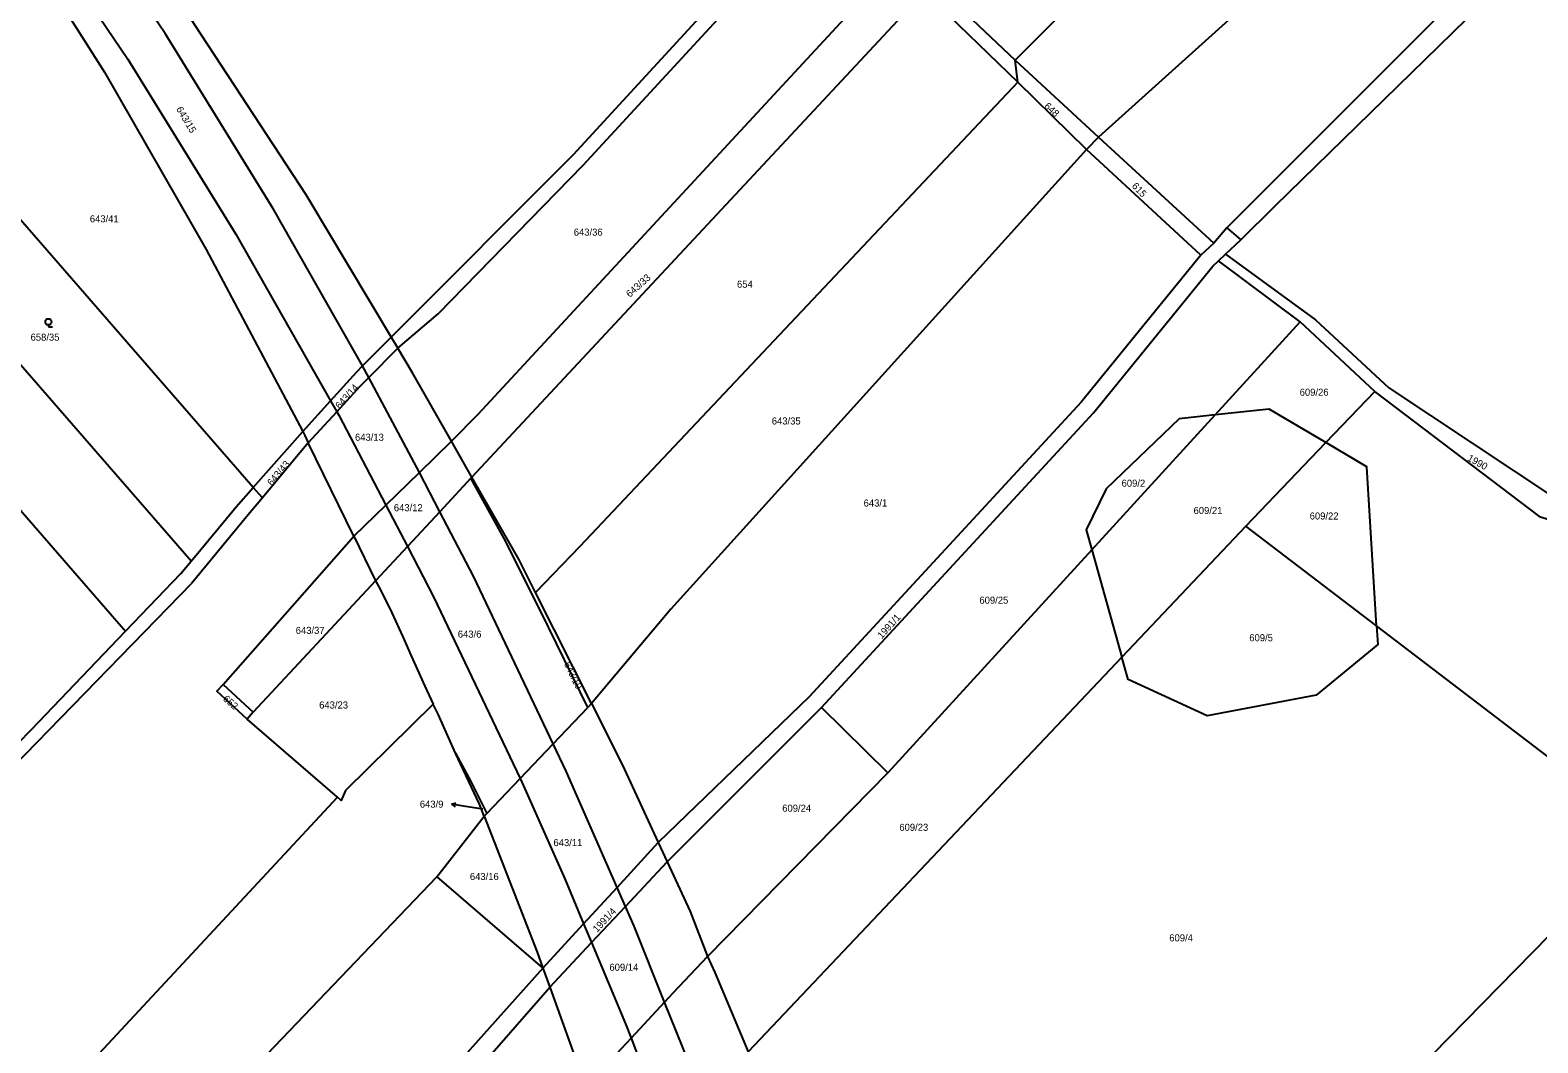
# Model space of a CAD drawing. Extents: x -679220 to -673243, y -1075091 to -1066557.
# Drawn here: x -675549.1 to -675185.8, y -1071042 to -1070797.9 of the extents above; entities that cross this region are included whole.
import ezdxf

# ---------------------------------------------------------------- set-up
doc = ezdxf.new("R2010")
doc.units = 0
for name, color, linetype in [('Hranice parcel', 7, 'Continuous'), ('Parcelní čísla', 7, 'Continuous'), ('Pop  PČ popisy', 7, 'Continuous'), ('Vnitřní kresba', 7, 'Continuous'), ('Značky kultur', 7, 'Continuous')]:
    doc.layers.add(name, color=color, linetype=linetype)

msp = doc.modelspace()

# ---------------------------------------------------------------- linework, layer by layer
at = {"layer": 'Hranice parcel'}
for p, q in [((-675226.47, -1070764.96), (-675291.67, -1070823.75)), ((-675338.81, -1070779.52), (-675311.71, -1070805.14)), ((-675442.63, -1070905.65), (-675333.58, -1070788.68)), ((-675333.58, -1070788.68), (-675311.08, -1070810.46)), ((-675311.71, -1070805.14), (-675291.67, -1070823.75)), ((-675311.08, -1070810.46), (-675311.71, -1070805.14)), ((-675294.54, -1070826.68), (-675311.08, -1070810.46)), ((-675495.32, -1070908.11), (-675577.67, -1070813.47)), ((-675291.67, -1070823.75), (-675294.54, -1070826.68)), ((-675266.99, -1070852.11), (-675294.54, -1070826.68)), ((-675291.67, -1070823.75), (-675263.87, -1070849.28)), ((-675510.31, -1070925.88), (-675594, -1070829.66)), ((-675610.55, -1070845.6), (-675526.08, -1070942.77)), ((-675260.71, -1070845.54), (-675263.87, -1070849.28)), ((-675261.05, -1070851.93), (-675257.38, -1070848.46)), ((-675260.71, -1070845.54), (-675257.38, -1070848.46)), ((-675263.87, -1070849.28), (-675266.99, -1070852.11)), ((-675262.75, -1070853.54), (-675261.05, -1070851.93)), ((-675243.09, -1070868.25), (-675262.75, -1070853.54)), ((-675263.59, -1070890.67), (-675243.09, -1070868.25)), ((-675225.07, -1070884.97), (-675243.09, -1070868.25)), ((-675462.08, -1070871.93), (-675460.51, -1070874.56)), ((-675236.89, -1070897.31), (-675225.07, -1070884.97)), ((-675293.29, -1070923.15), (-675263.59, -1070890.67)), ((-675495.32, -1070908.11), (-675483.42, -1070894.68)), ((-675482.07, -1070897.36), (-675493.13, -1070910.64)), ((-675471.07, -1070919.91), (-675482.07, -1070897.36)), ((-675442.63, -1070905.65), (-675447.57, -1070896.97)), ((-675256.16, -1070917.43), (-675236.89, -1070897.31)), ((-675442.87, -1070905.91), (-675442.63, -1070905.65)), ((-675493.13, -1070910.64), (-675495.32, -1070908.11)), ((-675256.16, -1070917.43), (-675286.06, -1070949.03)), ((-675224.68, -1070941.5), (-675256.16, -1070917.43)), ((-675502.56, -1070955.59), (-675471.07, -1070919.91)), ((-675471.07, -1070919.91), (-675465.85, -1070930.6)), ((-675293.29, -1070923.15), (-675342.46, -1070976.93)), ((-675293.29, -1070923.15), (-675286.06, -1070949.03)), ((-675465.85, -1070930.6), (-675495.37, -1070962.3)), ((-675413.84, -1070960.22), (-675427.33, -1070933.43)), ((-675159.09, -1070991.63), (-675224.68, -1070941.5)), ((-675286.06, -1070949.03), (-675376.09, -1071044.19)), ((-675502.56, -1070955.59), (-675495.37, -1070962.3)), ((-675413.84, -1070960.22), (-675414.7, -1070961.14)), ((-675395.59, -1070998.36), (-675358.43, -1070961.2)), ((-675342.46, -1070976.93), (-675358.43, -1070961.2)), ((-675495.37, -1070962.3), (-675496.79, -1070963.94)), ((-675475.05, -1070982.8), (-675496.79, -1070963.94)), ((-675342.46, -1070976.93), (-675385.88, -1071021.16)), ((-675566.19, -1071080.73), (-675475.05, -1070982.8)), ((-675439.05, -1070986.7), (-675439.72, -1070987.36)), ((-675451.1, -1071001.96), (-675439.72, -1070987.36)), ((-675397.75, -1070993.68), (-675395.59, -1070998.36)), ((-675555.6, -1071111.1), (-675451.1, -1071001.96)), ((-675451.1, -1071001.96), (-675425.54, -1071023.98)), ((-675425.54, -1071023.98), (-675423.89, -1071028.58)), ((-675459.29, -1071069.12), (-675423.89, -1071028.58)), ((-675423.89, -1071028.58), (-675415.27, -1071052.56))]:
    msp.add_line(p, q, dxfattribs=at)
for points in [[(-675462.08, -1070871.93), (-675418.17, -1070827.9), (-675359.22, -1070763.73), (-675270.92, -1070669.29), (-675180.86, -1070581.43), (-675178.2, -1070577.91), (-675165.42, -1070553.09), (-675146.8, -1070533.07), (-675113.15, -1070502.6), (-675063.86, -1070456.17), (-675051.47, -1070439.42), (-674938.77, -1070336.24), (-674884.82, -1070289.73)], [(-675086.26, -1070670.98), (-675173.53, -1070758.23), (-675260.71, -1070845.54)], [(-675257.38, -1070848.46), (-675249.18, -1070840.31), (-675169.98, -1070763), (-675119.15, -1070711.5), (-675085.77, -1070676.39), (-675077.58, -1070673.15), (-675064.09, -1070673.15), (-675051.76, -1070678.19), (-675044.83, -1070683.77), (-675043.12, -1070695.47), (-675048.33, -1070715.63)], [(-675241.94, -1070732.42), (-675251.07, -1070744.54), (-675311.71, -1070805.14)], [(-675529.32, -1070766.38), (-675510.86, -1070794.48), (-675509.4, -1070796.75), (-675482.69, -1070837.53), (-675462.08, -1070871.93)], [(-675460.51, -1070874.56), (-675450.77, -1070866.28), (-675415.86, -1070830.48), (-675358.69, -1070768.34)], [(-675547.02, -1070783.06), (-675531.14, -1070808.03), (-675506.69, -1070850.75), (-675483.42, -1070894.68)], [(-675340.84, -1070781.98), (-675441.25, -1070890.57), (-675447.57, -1070896.97)], [(-675311.08, -1070810.46), (-675416.64, -1070922.35), (-675427.33, -1070933.43)], [(-675294.54, -1070826.68), (-675394.69, -1070937.44), (-675413.84, -1070960.22)], [(-675266.99, -1070852.11), (-675295.84, -1070887.6), (-675361.37, -1070958.61), (-675397.75, -1070993.68)], [(-675261.05, -1070851.93), (-675239.38, -1070867.7), (-675221.74, -1070884.16), (-675181.52, -1070910.8), (-675171.68, -1070916.69), (-675173.46, -1070919.01), (-675185.16, -1070915.26), (-675225.07, -1070884.97)], [(-675358.43, -1070961.2), (-675292.87, -1070890.18), (-675264.12, -1070854.84), (-675262.75, -1070853.54)], [(-675483.42, -1070894.68), (-675476.71, -1070887.27), (-675470.37, -1070880.27), (-675468.97, -1070878.86), (-675462.08, -1070871.93)], [(-675482.07, -1070897.36), (-675475.22, -1070889.88), (-675469.56, -1070883.69), (-675467.51, -1070881.62), (-675460.51, -1070874.56)], [(-675447.57, -1070896.97), (-675456.95, -1070880.49), (-675460.51, -1070874.56)], [(-675263.59, -1070890.67), (-675272.26, -1070891.62), (-675289.8, -1070908.49), (-675294.63, -1070918.33), (-675293.29, -1070923.15)], [(-675236.89, -1070897.31), (-675250.52, -1070889.23), (-675263.59, -1070890.67)], [(-675483.42, -1070894.68), (-675482.91, -1070895.64), (-675482.07, -1070897.36)], [(-675471.07, -1070919.91), (-675463.4, -1070912.42), (-675455.31, -1070904.52), (-675447.57, -1070896.97)], [(-675224.68, -1070941.5), (-675227.04, -1070903.14), (-675236.89, -1070897.31)], [(-675442.87, -1070905.91), (-675450.38, -1070913.98), (-675458.2, -1070922.38), (-675465.85, -1070930.6)], [(-675414.7, -1070961.14), (-675426.01, -1070937.99), (-675434.85, -1070920.42), (-675442.87, -1070905.91)], [(-675427.33, -1070933.43), (-675431.28, -1070925.59), (-675442.63, -1070905.65)], [(-675493.13, -1070910.64), (-675496.96, -1070915.24), (-675510.15, -1070931.17), (-675610.85, -1071034.66)], [(-675510.31, -1070925.88), (-675499.47, -1070912.79), (-675495.32, -1070908.11)], [(-675526.08, -1070942.77), (-675512.76, -1070928.84), (-675510.31, -1070925.88)], [(-675465.85, -1070930.6), (-675464.67, -1070932.83), (-675461.98, -1070938.39), (-675459.32, -1070944.15), (-675457.25, -1070948.73), (-675454.02, -1070956.06), (-675452.01, -1070960.34)], [(-675580.77, -1070999.15), (-675548.78, -1070966.49), (-675526.08, -1070942.77)], [(-675224.68, -1070941.5), (-675224.4, -1070946), (-675239.23, -1070958.16), (-675265.48, -1070963.2), (-675284.54, -1070954.45), (-675286.06, -1070949.03)], [(-675496.79, -1070963.94), (-675504.14, -1070957.25), (-675502.56, -1070955.59)], [(-675452.01, -1070960.34), (-675473.1, -1070981.21), (-675474.13, -1070983.6), (-675475.05, -1070982.8)], [(-675446.62, -1070972.14), (-675450.76, -1070962.79), (-675452.01, -1070960.34)], [(-675439.05, -1070986.7), (-675431.04, -1070978.3), (-675423.05, -1070969.9), (-675414.7, -1070961.14)], [(-675413.84, -1070960.22), (-675406.34, -1070975.1), (-675397.75, -1070993.68)], [(-675439.72, -1070987.36), (-675440.84, -1070984.5), (-675446.62, -1070972.14)], [(-675446.62, -1070972.14), (-675442.89, -1070978.97), (-675439.05, -1070986.7)], [(-675439.72, -1070987.36), (-675426.91, -1071020.17), (-675425.54, -1071023.98)], [(-675425.54, -1071023.98), (-675415.73, -1071013.28), (-675407.68, -1071004.51), (-675397.75, -1070993.68)], [(-675217.09, -1071102.41), (-675243.22, -1071077.53), (-675159.09, -1070991.63)], [(-675423.89, -1071028.58), (-675413.83, -1071017.83), (-675405.67, -1071009.12), (-675395.59, -1070998.36)], [(-675395.59, -1070998.36), (-675390.05, -1071010.35), (-675385.88, -1071021.16)], [(-675385.88, -1071021.16), (-675394.2, -1071030.02), (-675396.22, -1071032.18), (-675404.31, -1071040.84), (-675413.91, -1071051.11)], [(-675385.88, -1071021.16), (-675384.11, -1071025.06), (-675376.09, -1071044.19)], [(-675425.54, -1071023.98), (-675484.46, -1071089.88), (-675528.18, -1071136.08), (-675533.59, -1071141.55)]]:
    msp.add_lwpolyline(points, dxfattribs=at)
at = {"layer": 'Pop  PČ popisy'}
for p, q in [((-675447.6, -1070984.46), (-675446.54, -1070984.12)), ((-675444.64, -1070984.93), (-675447.6, -1070984.46)), ((-675447.6, -1070984.46), (-675446.69, -1070985.11)), ((-675440.03, -1070985.67), (-675444.64, -1070984.93))]:
    msp.add_line(p, q, dxfattribs=at)
at = {"layer": 'Vnitřní kresba'}
for p, q in [((-675516.59, -1070798.74), (-675534.76, -1070771.5)), ((-675542.93, -1070779.21), (-675525.55, -1070804.88)), ((-675490.4, -1070841.19), (-675516.59, -1070798.74)), ((-675525.55, -1070804.88), (-675499.57, -1070847.08)), ((-675468.97, -1070878.86), (-675490.4, -1070841.19)), ((-675499.57, -1070847.08), (-675476.71, -1070887.27)), ((-675467.51, -1070881.62), (-675468.97, -1070878.86)), ((-675455.31, -1070904.52), (-675467.51, -1070881.62)), ((-675476.71, -1070887.27), (-675475.22, -1070889.88)), ((-675475.22, -1070889.88), (-675474.74, -1070890.72)), ((-675474.74, -1070890.72), (-675463.4, -1070912.42)), ((-675450.38, -1070913.98), (-675455.31, -1070904.52)), ((-675463.4, -1070912.42), (-675458.2, -1070922.38)), ((-675442.28, -1070929.51), (-675450.38, -1070913.98)), ((-675458.2, -1070922.38), (-675451.8, -1070934.64)), ((-675423.05, -1070969.9), (-675442.28, -1070929.51)), ((-675451.8, -1070934.64), (-675431.04, -1070978.3)), ((-675419.91, -1070976.5), (-675423.05, -1070969.9)), ((-675431.04, -1070978.3), (-675430.2, -1070980.07)), ((-675407.68, -1071004.51), (-675419.91, -1070976.5)), ((-675430.2, -1070980.07), (-675420.27, -1071002.44)), ((-675420.27, -1071002.44), (-675415.73, -1071013.28)), ((-675405.67, -1071009.12), (-675407.68, -1071004.51)), ((-675403.59, -1071013.88), (-675405.67, -1071009.12)), ((-675415.73, -1071013.28), (-675413.83, -1071017.83)), ((-675396.22, -1071032.18), (-675403.59, -1071013.88)), ((-675413.83, -1071017.83), (-675405.62, -1071037.43)), ((-675388.28, -1071051.87), (-675396.22, -1071032.18)), ((-675405.62, -1071037.43), (-675404.31, -1071040.84)), ((-675404.31, -1071040.84), (-675395.5, -1071063.8))]:
    msp.add_line(p, q, dxfattribs=at)
at = {"layer": 'Značky kultur'}
for p, q in [((-675544.68, -1070868.96), (-675544.68, -1070869.46)), ((-675544.68, -1070869.46), (-675543.68, -1070869.46))]:
    msp.add_line(p, q, dxfattribs=at)
msp.add_circle((-675544.68, -1070868.21), 0.75, dxfattribs=at)

# ---------------------------------------------------------------- texts
at = {"layer": 'Parcelní čísla'}
for s, rotation, p in [('648', 317, (-675304.88, -1070816.41)), ('643/15', 301, (-675513.98, -1070816.94)), ('615', 314, (-675283.76, -1070835.63)), ('643/33', 42, (-675404.59, -1070862.44)), ('643/14', 48, (-675474.49, -1070889.34)), ('643/43', 50, (-675490.84, -1070907.89)), ('1990', 331, (-675202.94, -1070901.56)), ('1991/1', 48, (-675343.87, -1070944.72)), ('643/10', 296, (-675420.53, -1070950.67)), ('652', 319, (-675502.78, -1070959.32)), ('1991/4', 47, (-675412.47, -1071015.5))]:
    msp.add_text(s, height=1.7, rotation=rotation, dxfattribs=at).set_placement(p)
for s, p in [('643/41', (-675534.71, -1070844.24)), ('643/36', (-675418.1, -1070847.45)), ('654', (-675378.77, -1070860)), ('658/35', (-675548.98, -1070872.77)), ('609/26', (-675243.19, -1070886.03)), ('643/35', (-675370.39, -1070892.96)), ('643/13', (-675470.82, -1070896.88)), ('609/2', (-675286.1, -1070907.96)), ('643/12', (-675461.46, -1070913.86)), ('643/1', (-675348.26, -1070912.73)), ('609/21', (-675268.76, -1070914.53)), ('609/22', (-675240.78, -1070915.86)), ('609/25', (-675320.36, -1070936.15)), ('643/37', (-675485.1, -1070943.43)), ('643/6', (-675446.05, -1070944.33)), ('609/5', (-675255.33, -1070945.2)), ('643/23', (-675479.45, -1070961.41)), ('643/9', (-675455.2, -1070985.31)), ('609/24', (-675367.87, -1070986.29)), ('609/23', (-675339.65, -1070990.89)), ('643/11', (-675422.99, -1070994.57)), ('643/16', (-675443.13, -1071002.75)), ('609/4', (-675274.61, -1071017.53)), ('609/14', (-675409.51, -1071024.62))]:
    msp.add_text(s, height=1.7, dxfattribs=at).set_placement(p)

doc.saveas('drawing.dxf')
